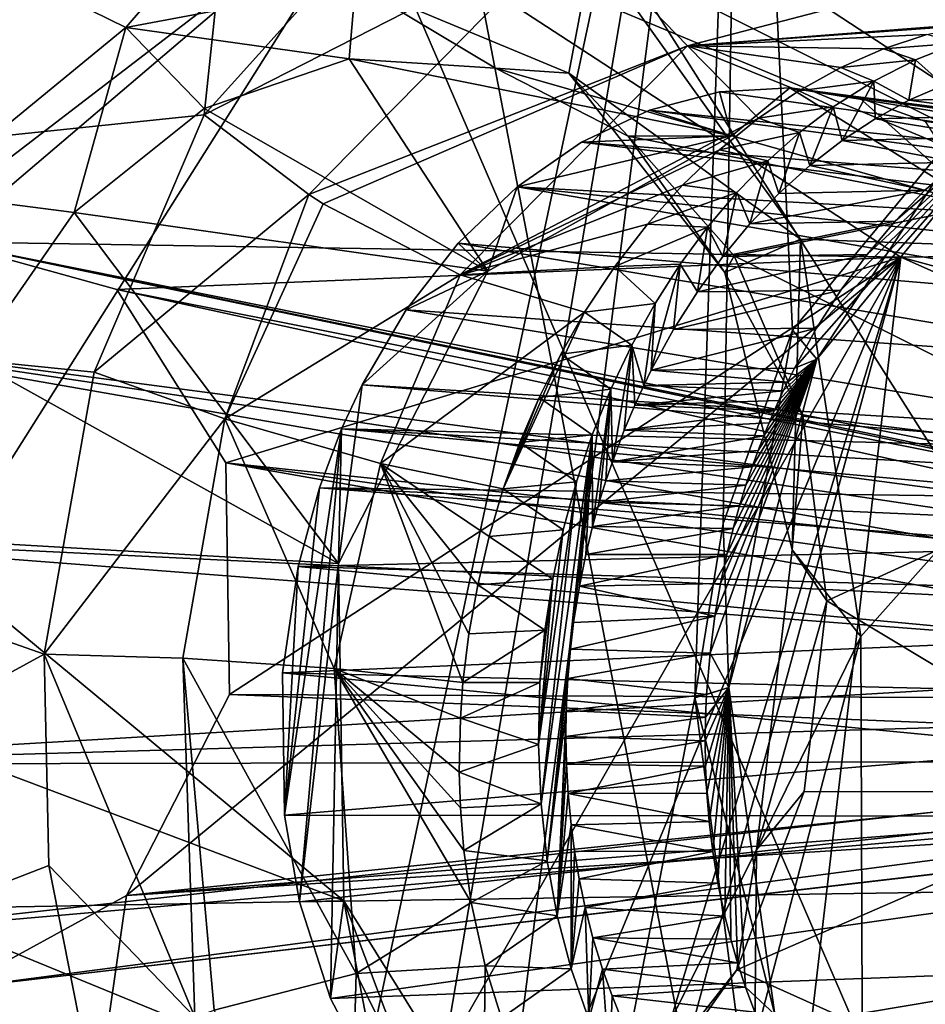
# Model space of a CAD drawing. Header units: metres. Extents: x -150 to 307, y -550 to 84.
# Tile 583 of 656: x 206.76 to 209.71, y -20.32 to -17.11. Entities that reach past the tile are written whole.
import ezdxf

# ---------------------------------------------------------------- set-up
doc = ezdxf.new("R2010")
doc.units = ezdxf.units.M
doc.layers.add('solid_26006363', color=7, linetype='CONTINUOUS')

msp = doc.modelspace()

# ---------------------------------------------------------------- linework, layer by layer
at = {"layer": 'solid_26006363'}
for points in [[(199.540802, 0, 917.246277), (208.028534, -15.818749, 924.133789), (204.965088, -17.972189, 921.404358)], [(205.74469, -11.744577, 924.324829), (210.609711, -22.999338, 927.270874), (209.391617, -11.514744, 927.203979)], [(209.391617, -11.514744, 927.203979), (210.609711, -22.999338, 927.270874), (213.281723, -13.798385, 930.069397)], [(205.74469, -11.744577, 924.324829), (206.753006, -23.459835, 924.159302), (210.609711, -22.999338, 927.270874)], [(208.028534, -15.818749, 924.133789), (210.618164, -12.745977, 926.441101), (217.861282, -31.332376, 929.892578)], [(203.600342, -23.505178, 882.772949), (205.160019, -13.438956, 882.846069), (209.113571, -14.771253, 886.205505)], [(205.972916, -18.140978, 892.433228), (207.831955, -16.71468, 893.827454), (204.964035, -13.754061, 891.132813)], [(207.550064, -15.638468, 887.989929), (203.609802, -14.181624, 884.622986), (203.108551, -17.865229, 884.598999)], [(203.600342, -23.505178, 882.772949), (209.113571, -14.771253, 886.205505), (206.872971, -25.28159, 885.700928)], [(209.113571, -14.771253, 886.205505), (207.28801, -25.490257, 886.075195), (206.872971, -25.28159, 885.700928)], [(209.113571, -14.771253, 886.205505), (207.68576, -25.896954, 886.469055), (207.28801, -25.490257, 886.075195)], [(208.95816, -19.319113, 886.572144), (207.68576, -25.896954, 886.469055), (209.113571, -14.771253, 886.205505)], [(209.051163, -18.751221, 886.580139), (208.95816, -19.319113, 886.572144), (209.113571, -14.771253, 886.205505)], [(209.276459, -18.122845, 886.692993), (209.051163, -18.751221, 886.580139), (209.113571, -14.771253, 886.205505)], [(209.991348, -17.26041, 887.189636), (209.276459, -18.122845, 886.692993), (209.113571, -14.771253, 886.205505)], [(210.890762, -16.950253, 887.906494), (209.991348, -17.26041, 887.189636), (209.113571, -14.771253, 886.205505)], [(207.550064, -15.638468, 887.989929), (203.108551, -17.865229, 884.598999), (207.36142, -17.422342, 888.024292)], [(207.550064, -15.638468, 887.989929), (207.36142, -17.422342, 888.024292), (208.260635, -16.422981, 888.660889)], [(204.965088, -17.972189, 921.404358), (208.028534, -15.818749, 924.133789), (211.849777, -35.673874, 924.536499)], [(208.028534, -15.818749, 924.133789), (217.861282, -31.332376, 929.892578), (211.849777, -35.673874, 924.536499)], [(208.559326, -16.81098, 888.789795), (208.260635, -16.422981, 888.660889), (207.36142, -17.422342, 888.024292)], [(207.106384, -17.138105, 891.072021), (206.601242, -16.8895, 890.8526), (207.631851, -16.530275, 891.67334)], [(207.85379, -16.997276, 891.675415), (207.106384, -17.138105, 891.072021), (207.631851, -16.530275, 891.67334)], [(210.642166, -17.29982, 890.03125), (210.551529, -16.937962, 890.454468), (209.592529, -16.546259, 889.608398)], [(210.642166, -17.29982, 890.03125), (209.592529, -16.546259, 889.608398), (209.822357, -16.965765, 889.309326)], [(205.972916, -18.140978, 892.433228), (206.516541, -17.835209, 892.850952), (207.831955, -16.71468, 893.827454)], [(206.516541, -17.835209, 892.850952), (209.629089, -17.884686, 895.487122), (207.831955, -16.71468, 893.827454)], [(207.831955, -16.71468, 893.827454), (210.609543, -17.873095, 894.34259), (208.806717, -16.69376, 892.678223)], [(207.831955, -16.71468, 893.827454), (209.629089, -17.884686, 895.487122), (210.609543, -17.873095, 894.34259)], [(208.62529, -16.878719, 892.545715), (208.806717, -16.69376, 892.678223), (210.609543, -17.873095, 894.34259)], [(208.559326, -16.81098, 888.789795), (207.36142, -17.422342, 888.024292), (207.702164, -17.681482, 888.196716)], [(208.934296, -17.197182, 888.620972), (208.559326, -16.81098, 888.789795), (207.702164, -17.681482, 888.196716)], [(209.822357, -16.965765, 889.309326), (208.559326, -16.81098, 888.789795), (208.934296, -17.197182, 888.620972)], [(208.548981, -17.286194, 892.284424), (207.85379, -16.997276, 891.675415), (208.62529, -16.878719, 892.545715)], [(208.548981, -17.286194, 892.284424), (208.62529, -16.878719, 892.545715), (209.30278, -17.826448, 893.226257)], [(209.30278, -17.826448, 893.226257), (208.62529, -16.878719, 892.545715), (210.609543, -17.873095, 894.34259)], [(207.106384, -17.138105, 891.072021), (206.449158, -17.677391, 890.597107), (206.601242, -16.8895, 890.8526)], [(209.822357, -16.965765, 889.309326), (208.934296, -17.197182, 888.620972), (209.999283, -17.114817, 888.80835)], [(207.83342, -17.239691, 891.114014), (207.106384, -17.138105, 891.072021), (207.85379, -16.997276, 891.675415)], [(208.309769, -17.270037, 891.513489), (207.83342, -17.239691, 891.114014), (207.85379, -16.997276, 891.675415)], [(208.309769, -17.270037, 891.513489), (207.85379, -16.997276, 891.675415), (208.548981, -17.286194, 892.284424)], [(208.934296, -17.197182, 888.620972), (209.856384, -17.130346, 888.694763), (209.999283, -17.114817, 888.80835)], [(208.934296, -17.197182, 888.620972), (209.713867, -17.161306, 888.583984), (209.856384, -17.130346, 888.694763)], [(206.938812, -17.739553, 890.443054), (206.449158, -17.677391, 890.597107), (207.106384, -17.138105, 891.072021)], [(207.361389, -17.401997, 890.745422), (206.938812, -17.739553, 890.443054), (207.106384, -17.138105, 891.072021)], [(207.83342, -17.239691, 891.114014), (207.361389, -17.401997, 890.745422), (207.106384, -17.138105, 891.072021)], [(208.934296, -17.197182, 888.620972), (209.572556, -17.207508, 888.476746), (209.713867, -17.161306, 888.583984)], [(209.572556, -17.207508, 888.476746), (209.815002, -17.188976, 888.341248), (209.713867, -17.161306, 888.583984)], [(208.934296, -17.197182, 888.620972), (207.702164, -17.681482, 888.196716), (207.749451, -17.711496, 888.204346)], [(208.934296, -17.197182, 888.620972), (207.749451, -17.711496, 888.204346), (208.194626, -17.942947, 888.13562)], [(208.934296, -17.197182, 888.620972), (208.194626, -17.942947, 888.13562), (209.165329, -17.433205, 888.183044)], [(208.934296, -17.197182, 888.620972), (209.433319, -17.268559, 888.373535), (209.572556, -17.207508, 888.476746)], [(208.934296, -17.197182, 888.620972), (209.297195, -17.343967, 888.275391), (209.433319, -17.268559, 888.373535)], [(208.934296, -17.197182, 888.620972), (209.165329, -17.433205, 888.183044), (209.297195, -17.343967, 888.275391)], [(209.572556, -17.207508, 888.476746), (209.67691, -17.242718, 888.231995), (209.815002, -17.188976, 888.341248)], [(209.815002, -17.188976, 888.341248), (209.67691, -17.242718, 888.231995), (209.768646, -17.32543, 888.317749)], [(209.433319, -17.268559, 888.373535), (209.67691, -17.242718, 888.231995), (209.572556, -17.207508, 888.476746)], [(208.284424, -17.930601, 889.106995), (207.361389, -17.401997, 890.745422), (207.83342, -17.239691, 891.114014)], [(209.0793, -17.490791, 889.71991), (207.83342, -17.239691, 891.114014), (208.309769, -17.270037, 891.513489)], [(209.0793, -17.490791, 889.71991), (208.284424, -17.930601, 889.106995), (207.83342, -17.239691, 891.114014)], [(209.355637, -18.217209, 886.873169), (209.276459, -18.122845, 886.692993), (209.991348, -17.26041, 887.189636)], [(210.005768, -17.426212, 887.31366), (209.355637, -18.217209, 886.873169), (209.991348, -17.26041, 887.189636)], [(209.433319, -17.268559, 888.373535), (209.540909, -17.312269, 888.126282), (209.67691, -17.242718, 888.231995)], [(209.67691, -17.242718, 888.231995), (209.540909, -17.312269, 888.126282), (209.655243, -17.374897, 888.228638)], [(209.67691, -17.242718, 888.231995), (209.655243, -17.374897, 888.228638), (209.768646, -17.32543, 888.317749)], [(208.548981, -17.286194, 892.284424), (208.742035, -17.491274, 891.903809), (208.309769, -17.270037, 891.513489)], [(209.0793, -17.490791, 889.71991), (208.309769, -17.270037, 891.513489), (208.742035, -17.491274, 891.903809)], [(209.055893, -17.935194, 892.802612), (208.548981, -17.286194, 892.284424), (209.30278, -17.826448, 893.226257)], [(209.055893, -17.935194, 892.802612), (208.742035, -17.491274, 891.903809), (208.548981, -17.286194, 892.284424)], [(209.297195, -17.343967, 888.275391), (209.540909, -17.312269, 888.126282), (209.433319, -17.268559, 888.373535)], [(209.297195, -17.343967, 888.275391), (209.40834, -17.396608, 888.025208), (209.540909, -17.312269, 888.126282)], [(209.540909, -17.312269, 888.126282), (209.40834, -17.396608, 888.025208), (209.437881, -17.505829, 888.062073)], [(209.540909, -17.312269, 888.126282), (209.437881, -17.505829, 888.062073), (209.5457, -17.434668, 888.143921)], [(209.540909, -17.312269, 888.126282), (209.5457, -17.434668, 888.143921), (209.655243, -17.374897, 888.228638)], [(209.768646, -17.32543, 888.317749), (209.655243, -17.374897, 888.228638), (210.138657, -17.362043, 887.682556)], [(209.038971, -17.347828, 889.670044), (208.811401, -17.406839, 889.486511), (209.0793, -17.490791, 889.71991)], [(211.284073, -17.661022, 887.065369), (208.811401, -17.406839, 889.486511), (209.038971, -17.347828, 889.670044)], [(209.268265, -17.334379, 889.860413), (209.038971, -17.347828, 889.670044), (209.0793, -17.490791, 889.71991)], [(211.284073, -17.661022, 887.065369), (209.038971, -17.347828, 889.670044), (209.268265, -17.334379, 889.860413)], [(209.268265, -17.334379, 889.860413), (209.0793, -17.490791, 889.71991), (209.886093, -17.718515, 890.422546)], [(209.165329, -17.433205, 888.183044), (209.40834, -17.396608, 888.025208), (209.297195, -17.343967, 888.275391)], [(209.494263, -17.366838, 890.053406), (209.268265, -17.334379, 889.860413), (209.886093, -17.718515, 890.422546)], [(211.565094, -17.635824, 887.302124), (209.268265, -17.334379, 889.860413), (209.494263, -17.366838, 890.053406)], [(211.565094, -17.635824, 887.302124), (211.284073, -17.661022, 887.065369), (209.268265, -17.334379, 889.860413)], [(209.709778, -17.443863, 890.242981), (209.494263, -17.366838, 890.053406), (209.886093, -17.718515, 890.422546)], [(211.825928, -17.688536, 887.528687), (209.494263, -17.366838, 890.053406), (209.709778, -17.443863, 890.242981)], [(211.825928, -17.688536, 887.528687), (211.565094, -17.635824, 887.302124), (209.494263, -17.366838, 890.053406)], [(209.655243, -17.374897, 888.228638), (209.5457, -17.434668, 888.143921), (210.026047, -17.422855, 887.597168)], [(209.655243, -17.374897, 888.228638), (210.026047, -17.422855, 887.597168), (210.138657, -17.362043, 887.682556)], [(207.004074, -18.259684, 887.825317), (207.36142, -17.422342, 888.024292), (203.108551, -17.865229, 884.598999)], [(208.284424, -17.930601, 889.106995), (206.938812, -17.739553, 890.443054), (207.361389, -17.401997, 890.745422)], [(207.702164, -17.681482, 888.196716), (207.36142, -17.422342, 888.024292), (207.004074, -18.259684, 887.825317)], [(208.811401, -17.406839, 889.486511), (208.589508, -17.510967, 889.31311), (209.0793, -17.490791, 889.71991)], [(211.124664, -17.713066, 886.934448), (208.589508, -17.510967, 889.31311), (208.811401, -17.406839, 889.486511)], [(211.284073, -17.661022, 887.065369), (211.124664, -17.713066, 886.934448), (208.811401, -17.406839, 889.486511)], [(209.165329, -17.433205, 888.183044), (209.299408, -17.479528, 887.943787), (209.40834, -17.396608, 888.025208)], [(209.40834, -17.396608, 888.025208), (209.299408, -17.479528, 887.943787), (209.332718, -17.587446, 887.983704)], [(209.40834, -17.396608, 888.025208), (209.332718, -17.587446, 887.983704), (209.437881, -17.505829, 888.062073)], [(209.5457, -17.434668, 888.143921), (209.916122, -17.49435, 887.515503), (210.026047, -17.422855, 887.597168)], [(209.038757, -17.53566, 888.097168), (209.165329, -17.433205, 888.183044), (208.194626, -17.942947, 888.13562)], [(209.038757, -17.53566, 888.097168), (209.299408, -17.479528, 887.943787), (209.165329, -17.433205, 888.183044)], [(210.005768, -17.426212, 887.31366), (209.282913, -18.246601, 887.091675), (209.355637, -18.217209, 886.873169)], [(209.355011, -18.116497, 887.133728), (209.282913, -18.246601, 887.091675), (210.005768, -17.426212, 887.31366)], [(209.43396, -17.992853, 887.182434), (209.355011, -18.116497, 887.133728), (210.005768, -17.426212, 887.31366)], [(209.519348, -17.876345, 887.237549), (209.43396, -17.992853, 887.182434), (210.005768, -17.426212, 887.31366)], [(209.5457, -17.434668, 888.143921), (209.437881, -17.505829, 888.062073), (209.916122, -17.49435, 887.515503)], [(209.610703, -17.767639, 887.298706), (209.519348, -17.876345, 887.237549), (210.005768, -17.426212, 887.31366)], [(209.707657, -17.667343, 887.365662), (209.610703, -17.767639, 887.298706), (210.005768, -17.426212, 887.31366)], [(209.809723, -17.576035, 887.438171), (209.707657, -17.667343, 887.365662), (210.005768, -17.426212, 887.31366)], [(209.038757, -17.53566, 888.097168), (209.195755, -17.571907, 887.86792), (209.299408, -17.479528, 887.943787)], [(209.299408, -17.479528, 887.943787), (209.195755, -17.571907, 887.86792), (209.232101, -17.678099, 887.910217)], [(209.299408, -17.479528, 887.943787), (209.232101, -17.678099, 887.910217), (209.332718, -17.587446, 887.983704)], [(208.38031, -17.656544, 889.155273), (208.284424, -17.930601, 889.106995), (209.0793, -17.490791, 889.71991)], [(208.589508, -17.510967, 889.31311), (208.38031, -17.656544, 889.155273), (209.0793, -17.490791, 889.71991)], [(210.957352, -17.799776, 886.799988), (208.38031, -17.656544, 889.155273), (208.589508, -17.510967, 889.31311)], [(211.124664, -17.713066, 886.934448), (210.957352, -17.799776, 886.799988), (208.589508, -17.510967, 889.31311)], [(209.0793, -17.490791, 889.71991), (208.742035, -17.491274, 891.903809), (209.886093, -17.718515, 890.422546)], [(209.086563, -17.881023, 892.245911), (208.742035, -17.491274, 891.903809), (209.055893, -17.935194, 892.802612)], [(209.886093, -17.718515, 890.422546), (208.742035, -17.491274, 891.903809), (209.086563, -17.881023, 892.245911)], [(209.437881, -17.505829, 888.062073), (209.332718, -17.587446, 887.983704), (209.809723, -17.576035, 887.438171)], [(209.437881, -17.505829, 888.062073), (209.809723, -17.576035, 887.438171), (209.916122, -17.49435, 887.515503)], [(208.918228, -17.650661, 888.018311), (209.038757, -17.53566, 888.097168), (208.194626, -17.942947, 888.13562)], [(208.918228, -17.650661, 888.018311), (209.195755, -17.571907, 887.86792), (209.038757, -17.53566, 888.097168)], [(208.918228, -17.650661, 888.018311), (209.09552, -17.675108, 887.796204), (209.195755, -17.571907, 887.86792)], [(209.195755, -17.571907, 887.86792), (209.09552, -17.675108, 887.796204), (209.137909, -17.776415, 887.843018)], [(209.195755, -17.571907, 887.86792), (209.137909, -17.776415, 887.843018), (209.232101, -17.678099, 887.910217)], [(209.332718, -17.587446, 887.983704), (209.707657, -17.667343, 887.365662), (209.809723, -17.576035, 887.438171)], [(209.332718, -17.587446, 887.983704), (209.232101, -17.678099, 887.910217), (209.707657, -17.667343, 887.365662)], [(206.938812, -17.739553, 890.443054), (206.605545, -18.218353, 890.23645), (206.449158, -17.677391, 890.597107)], [(208.38031, -17.656544, 889.155273), (208.188721, -17.839596, 889.016785), (208.284424, -17.930601, 889.106995)], [(210.661758, -18.050156, 886.571411), (208.188721, -17.839596, 889.016785), (208.38031, -17.656544, 889.155273)], [(208.804398, -17.777597, 887.947021), (208.918228, -17.650661, 888.018311), (208.194626, -17.942947, 888.13562)], [(210.804596, -17.911337, 886.680237), (210.661758, -18.050156, 886.571411), (208.38031, -17.656544, 889.155273)], [(210.957352, -17.799776, 886.799988), (210.804596, -17.911337, 886.680237), (208.38031, -17.656544, 889.155273)], [(208.804398, -17.777597, 887.947021), (209.09552, -17.675108, 887.796204), (208.918228, -17.650661, 888.018311)], [(208.804398, -17.777597, 887.947021), (208.999985, -17.787769, 887.729614), (209.09552, -17.675108, 887.796204)], [(209.09552, -17.675108, 887.796204), (208.999985, -17.787769, 887.729614), (209.049698, -17.882719, 887.78186)], [(209.09552, -17.675108, 887.796204), (209.049698, -17.882719, 887.78186), (209.137909, -17.776415, 887.843018)], [(209.137909, -17.776415, 887.843018), (209.610703, -17.767639, 887.298706), (209.707657, -17.667343, 887.365662)], [(209.232101, -17.678099, 887.910217), (209.137909, -17.776415, 887.843018), (209.707657, -17.667343, 887.365662)], [(207.428665, -18.411518, 888.033264), (207.702164, -17.681482, 888.196716), (207.004074, -18.259684, 887.825317)], [(207.428665, -18.411518, 888.033264), (207.749451, -17.711496, 888.204346), (207.702164, -17.681482, 888.196716)], [(207.428665, -18.411518, 888.033264), (208.194626, -17.942947, 888.13562), (207.749451, -17.711496, 888.204346)], [(207.799255, -18.881704, 888.816772), (206.605545, -18.218353, 890.23645), (206.938812, -17.739553, 890.443054)], [(208.284424, -17.930601, 889.106995), (207.799255, -18.881704, 888.816772), (206.938812, -17.739553, 890.443054)], [(210.40387, -18.537664, 890.955322), (209.886093, -17.718515, 890.422546), (209.086563, -17.881023, 892.245911)], [(209.049698, -17.882719, 887.78186), (209.519348, -17.876345, 887.237549), (209.610703, -17.767639, 887.298706)], [(209.137909, -17.776415, 887.843018), (209.049698, -17.882719, 887.78186), (209.610703, -17.767639, 887.298706)], [(208.697937, -17.915823, 887.883789), (208.804398, -17.777597, 887.947021), (208.194626, -17.942947, 888.13562)], [(208.697937, -17.915823, 887.883789), (208.999985, -17.787769, 887.729614), (208.804398, -17.777597, 887.947021)], [(208.697937, -17.915823, 887.883789), (208.910812, -17.908251, 887.669312), (208.999985, -17.787769, 887.729614)], [(208.999985, -17.787769, 887.729614), (208.910812, -17.908251, 887.669312), (208.966766, -17.997543, 887.726135)], [(208.999985, -17.787769, 887.729614), (208.966766, -17.997543, 887.726135), (209.049698, -17.882719, 887.78186)], [(211.401138, -18.856995, 887.2052), (206.516541, -17.835209, 892.850952), (205.972916, -18.140978, 892.433228)], [(206.516541, -17.835209, 892.850952), (207.077087, -17.990538, 893.339233), (209.629089, -17.884686, 895.487122)], [(211.646088, -18.898045, 887.423462), (207.077087, -17.990538, 893.339233), (206.516541, -17.835209, 892.850952)], [(211.525223, -18.844221, 887.315796), (211.646088, -18.898045, 887.423462), (206.516541, -17.835209, 892.850952)], [(211.525223, -18.844221, 887.315796), (206.516541, -17.835209, 892.850952), (211.401138, -18.856995, 887.2052)], [(208.188721, -17.839596, 889.016785), (208.019363, -18.055975, 888.901062), (208.284424, -17.930601, 889.106995)], [(210.521439, -18.230976, 886.468567), (208.019363, -18.055975, 888.901062), (208.188721, -17.839596, 889.016785)], [(210.661758, -18.050156, 886.571411), (210.521439, -18.230976, 886.468567), (208.188721, -17.839596, 889.016785)], [(209.27536, -18.83699, 893.111084), (209.055893, -17.935194, 892.802612), (209.30278, -17.826448, 893.226257)], [(209.27536, -18.83699, 893.111084), (209.30278, -17.826448, 893.226257), (209.498383, -19.118793, 893.549866)], [(209.498383, -19.118793, 893.549866), (209.30278, -17.826448, 893.226257), (210.609543, -17.873095, 894.34259)], [(206.841339, -19.176533, 887.801697), (203.108551, -17.865229, 884.598999), (202.490707, -21.554972, 884.569336)], [(206.841339, -19.176533, 887.801697), (207.004074, -18.259684, 887.825317), (203.108551, -17.865229, 884.598999)], [(206.659744, -23.06953, 893.680237), (209.629089, -17.884686, 895.487122), (207.108398, -19.961382, 893.613525)], [(207.352585, -23.372091, 894.310059), (209.629089, -17.884686, 895.487122), (206.659744, -23.06953, 893.680237)], [(207.432266, -18.554041, 893.706238), (209.629089, -17.884686, 895.487122), (207.077087, -17.990538, 893.339233)], [(207.444031, -19.308167, 893.810852), (207.108398, -19.961382, 893.613525), (209.629089, -17.884686, 895.487122)], [(207.352585, -23.372091, 894.310059), (207.733505, -24.164665, 894.757385), (209.629089, -17.884686, 895.487122)], [(207.432266, -18.554041, 893.706238), (207.444031, -19.308167, 893.810852), (209.629089, -17.884686, 895.487122)], [(207.65564, -25.155165, 894.854187), (207.872574, -32.902348, 896.541138), (209.629089, -17.884686, 895.487122)], [(207.733505, -24.164665, 894.757385), (207.65564, -25.155165, 894.854187), (209.629089, -17.884686, 895.487122)], [(207.872574, -32.902348, 896.541138), (211.215118, -18.588709, 896.935059), (209.629089, -17.884686, 895.487122)], [(208.966766, -17.997543, 887.726135), (209.43396, -17.992853, 887.182434), (209.519348, -17.876345, 887.237549)], [(209.049698, -17.882719, 887.78186), (208.966766, -17.997543, 887.726135), (209.519348, -17.876345, 887.237549)], [(209.309769, -18.402069, 892.507874), (209.086563, -17.881023, 892.245911), (209.055893, -17.935194, 892.802612)], [(210.40387, -18.537664, 890.955322), (209.086563, -17.881023, 892.245911), (209.309769, -18.402069, 892.507874)], [(209.498383, -19.118793, 893.549866), (210.609543, -17.873095, 894.34259), (209.530792, -27.969822, 894.959656)], [(210.361145, -27.360193, 895.558411), (209.530792, -27.969822, 894.959656), (210.609543, -17.873095, 894.34259)], [(209.629089, -17.884686, 895.487122), (212.195236, -18.580774, 895.789978), (210.609543, -17.873095, 894.34259)], [(209.629089, -17.884686, 895.487122), (211.215118, -18.588709, 896.935059), (212.195236, -18.580774, 895.789978)], [(207.875732, -18.300112, 888.810364), (207.799255, -18.881704, 888.816772), (208.284424, -17.930601, 889.106995)], [(208.019363, -18.055975, 888.901062), (207.875732, -18.300112, 888.810364), (208.284424, -17.930601, 889.106995)], [(208.697937, -17.915823, 887.883789), (208.194626, -17.942947, 888.13562), (208.599564, -18.064587, 887.829102)], [(208.697937, -17.915823, 887.883789), (208.599564, -18.064587, 887.829102), (208.82933, -18.035337, 887.616333)], [(208.697937, -17.915823, 887.883789), (208.82933, -18.035337, 887.616333), (208.910812, -17.908251, 887.669312)], [(208.910812, -17.908251, 887.669312), (208.816681, -18.252831, 887.631165), (208.889099, -18.120905, 887.675903)], [(208.910812, -17.908251, 887.669312), (208.82933, -18.035337, 887.616333), (208.816681, -18.252831, 887.631165)], [(208.910812, -17.908251, 887.669312), (208.889099, -18.120905, 887.675903), (208.966766, -17.997543, 887.726135)], [(209.309769, -18.402069, 892.507874), (209.055893, -17.935194, 892.802612), (209.27536, -18.83699, 893.111084)], [(207.428665, -18.411518, 888.033264), (207.935623, -18.555832, 887.989685), (208.194626, -17.942947, 888.13562)], [(207.935623, -18.555832, 887.989685), (208.599564, -18.064587, 887.829102), (208.194626, -17.942947, 888.13562)], [(204.965088, -17.972189, 921.404358), (211.849777, -35.673874, 924.536499), (205.241486, -37.984425, 918.648743)], [(211.741318, -19.01132, 887.508301), (207.432266, -18.554041, 893.706238), (207.077087, -17.990538, 893.339233)], [(211.741318, -19.01132, 887.508301), (207.077087, -17.990538, 893.339233), (211.646088, -18.898045, 887.423462)], [(208.889099, -18.120905, 887.675903), (209.355011, -18.116497, 887.133728), (209.43396, -17.992853, 887.182434)], [(208.966766, -17.997543, 887.726135), (208.889099, -18.120905, 887.675903), (209.43396, -17.992853, 887.182434)], [(210.39447, -18.452759, 886.380859), (207.875732, -18.300112, 888.810364), (208.019363, -18.055975, 888.901062)], [(210.521439, -18.230976, 886.468567), (210.39447, -18.452759, 886.380859), (208.019363, -18.055975, 888.901062)], [(208.599564, -18.064587, 887.829102), (208.753952, -18.171122, 887.569519), (208.82933, -18.035337, 887.616333)], [(208.82933, -18.035337, 887.616333), (208.753952, -18.171122, 887.569519), (208.792053, -18.302855, 887.616577)], [(208.82933, -18.035337, 887.616333), (208.792053, -18.302855, 887.616577), (208.816681, -18.252831, 887.631165)], [(207.935623, -18.555832, 887.989685), (208.335312, -18.639277, 887.71344), (208.599564, -18.064587, 887.829102)], [(208.335312, -18.639277, 887.71344), (208.521927, -18.200464, 887.789246), (208.599564, -18.064587, 887.829102)], [(208.521927, -18.200464, 887.789246), (208.753952, -18.171122, 887.569519), (208.599564, -18.064587, 887.829102)], [(208.816681, -18.252831, 887.631165), (209.282913, -18.246601, 887.091675), (209.355011, -18.116497, 887.133728)], [(208.889099, -18.120905, 887.675903), (208.816681, -18.252831, 887.631165), (209.355011, -18.116497, 887.133728)], [(209.069275, -19.285128, 886.766907), (209.051163, -18.751221, 886.580139), (209.276459, -18.122845, 886.692993)], [(209.355637, -18.217209, 886.873169), (209.069275, -19.285128, 886.766907), (209.276459, -18.122845, 886.692993)], [(211.211105, -19.054579, 887.035889), (205.972916, -18.140978, 892.433228), (205.644699, -18.784452, 892.238159)], [(211.291336, -18.931189, 887.107422), (205.972916, -18.140978, 892.433228), (211.211105, -19.054579, 887.035889)], [(211.401138, -18.856995, 887.2052), (205.972916, -18.140978, 892.433228), (211.291336, -18.931189, 887.107422)], [(208.521927, -18.200464, 887.789246), (208.685226, -18.314474, 887.529297), (208.753952, -18.171122, 887.569519)], [(208.753952, -18.171122, 887.569519), (208.685226, -18.314474, 887.529297), (208.690079, -18.550482, 887.561218)], [(208.753952, -18.171122, 887.569519), (208.690079, -18.550482, 887.561218), (208.728806, -18.447546, 887.581177)], [(208.753952, -18.171122, 887.569519), (208.728806, -18.447546, 887.581177), (208.762863, -18.366779, 887.599854)], [(208.753952, -18.171122, 887.569519), (208.762863, -18.366779, 887.599854), (208.792053, -18.302855, 887.616577)], [(207.799255, -18.881704, 888.816772), (206.390701, -18.799566, 890.144897), (206.605545, -18.218353, 890.23645)], [(208.335312, -18.639277, 887.71344), (208.451813, -18.341997, 887.756531), (208.521927, -18.200464, 887.789246)], [(208.451813, -18.341997, 887.756531), (208.685226, -18.314474, 887.529297), (208.521927, -18.200464, 887.789246)], [(209.008041, -19.172794, 886.992188), (209.069275, -19.285128, 886.766907), (209.355637, -18.217209, 886.873169)], [(209.023712, -19.053165, 886.988342), (209.008041, -19.172794, 886.992188), (209.355637, -18.217209, 886.873169)], [(209.04216, -18.946831, 886.98877), (209.023712, -19.053165, 886.988342), (209.355637, -18.217209, 886.873169)], [(209.062241, -18.852337, 886.992249), (209.04216, -18.946831, 886.98877), (209.355637, -18.217209, 886.873169)], [(209.08313, -18.768318, 886.997864), (209.062241, -18.852337, 886.992249), (209.355637, -18.217209, 886.873169)], [(209.104172, -18.693514, 887.004883), (209.08313, -18.768318, 886.997864), (209.355637, -18.217209, 886.873169)], [(209.124908, -18.626816, 887.012878), (209.104172, -18.693514, 887.004883), (209.355637, -18.217209, 886.873169)], [(209.145065, -18.567272, 887.021362), (209.124908, -18.626816, 887.012878), (209.355637, -18.217209, 886.873169)], [(209.164444, -18.514076, 887.03009), (209.145065, -18.567272, 887.021362), (209.355637, -18.217209, 886.873169)], [(209.182907, -18.466482, 887.038879), (209.164444, -18.514076, 887.03009), (209.355637, -18.217209, 886.873169)], [(209.200363, -18.42383, 887.047485), (209.182907, -18.466482, 887.038879), (209.355637, -18.217209, 886.873169)], [(209.216782, -18.38554, 887.055786), (209.200363, -18.42383, 887.047485), (209.355637, -18.217209, 886.873169)], [(209.232254, -18.351221, 887.063965), (209.216782, -18.38554, 887.055786), (209.355637, -18.217209, 886.873169)], [(209.246521, -18.320272, 887.071533), (209.232254, -18.351221, 887.063965), (209.355637, -18.217209, 886.873169)], [(209.259811, -18.292034, 887.078857), (209.246521, -18.320272, 887.071533), (209.355637, -18.217209, 886.873169)], [(209.355637, -18.217209, 886.873169), (209.282913, -18.246601, 887.091675), (209.259811, -18.292034, 887.078857)], [(208.792053, -18.302855, 887.616577), (209.259811, -18.292034, 887.078857), (208.816681, -18.252831, 887.631165)], [(208.816681, -18.252831, 887.631165), (209.259811, -18.292034, 887.078857), (209.282913, -18.246601, 887.091675)], [(207.428665, -18.411518, 888.033264), (207.004074, -18.259684, 887.825317), (206.841339, -19.176533, 887.801697)], [(207.809067, -18.443584, 888.772034), (207.799255, -18.881704, 888.816772), (207.875732, -18.300112, 888.810364)], [(210.368713, -18.50882, 886.363831), (207.809067, -18.443584, 888.772034), (207.875732, -18.300112, 888.810364)], [(210.39447, -18.452759, 886.380859), (210.368713, -18.50882, 886.363831), (207.875732, -18.300112, 888.810364)], [(208.451813, -18.341997, 887.756531), (208.624466, -18.463306, 887.49646), (208.685226, -18.314474, 887.529297)], [(208.685226, -18.314474, 887.529297), (208.624466, -18.463306, 887.49646), (208.625549, -18.761806, 887.53302)], [(208.685226, -18.314474, 887.529297), (208.625549, -18.761806, 887.53302), (208.647568, -18.682344, 887.541748)], [(208.685226, -18.314474, 887.529297), (208.647568, -18.682344, 887.541748), (208.669189, -18.612299, 887.55127)], [(208.685226, -18.314474, 887.529297), (208.669189, -18.612299, 887.55127), (208.690079, -18.550482, 887.561218)], [(208.792053, -18.302855, 887.616577), (208.762863, -18.366779, 887.599854), (209.246521, -18.320272, 887.071533)], [(208.762863, -18.366779, 887.599854), (209.232254, -18.351221, 887.063965), (209.246521, -18.320272, 887.071533)], [(208.792053, -18.302855, 887.616577), (209.246521, -18.320272, 887.071533), (209.259811, -18.292034, 887.078857)], [(208.335312, -18.639277, 887.71344), (208.389511, -18.488489, 887.731201), (208.451813, -18.341997, 887.756531)], [(208.389511, -18.488489, 887.731201), (208.624466, -18.463306, 887.49646), (208.451813, -18.341997, 887.756531)], [(208.762863, -18.366779, 887.599854), (209.216782, -18.38554, 887.055786), (209.232254, -18.351221, 887.063965)], [(208.762863, -18.366779, 887.599854), (208.728806, -18.447546, 887.581177), (209.216782, -18.38554, 887.055786)], [(207.428665, -18.411518, 888.033264), (206.841339, -19.176533, 887.801697), (207.291992, -19.190067, 888.013672)], [(207.428665, -18.411518, 888.033264), (207.291992, -19.190067, 888.013672), (207.784622, -19.223513, 887.983582)], [(207.428665, -18.411518, 888.033264), (207.784622, -19.223513, 887.983582), (207.935623, -18.555832, 887.989685)], [(208.728806, -18.447546, 887.581177), (209.200363, -18.42383, 887.047485), (209.216782, -18.38554, 887.055786)], [(209.388458, -19.002838, 892.66394), (209.309769, -18.402069, 892.507874), (209.27536, -18.83699, 893.111084)], [(210.40387, -18.537664, 890.955322), (209.309769, -18.402069, 892.507874), (209.388458, -19.002838, 892.66394)], [(207.809067, -18.443584, 888.772034), (207.623352, -19.700777, 888.772949), (207.671738, -19.982731, 888.849304)], [(207.809067, -18.443584, 888.772034), (207.73703, -18.635178, 888.735168), (207.623352, -19.700777, 888.772949)], [(207.809067, -18.443584, 888.772034), (207.671738, -19.982731, 888.849304), (207.799255, -18.881704, 888.816772)], [(210.305496, -18.668388, 886.324951), (207.73703, -18.635178, 888.735168), (207.809067, -18.443584, 888.772034)], [(210.335297, -18.587631, 886.343018), (210.305496, -18.668388, 886.324951), (207.809067, -18.443584, 888.772034)], [(210.368713, -18.50882, 886.363831), (210.335297, -18.587631, 886.343018), (207.809067, -18.443584, 888.772034)], [(208.728806, -18.447546, 887.581177), (208.690079, -18.550482, 887.561218), (209.182907, -18.466482, 887.038879)], [(208.728806, -18.447546, 887.581177), (209.182907, -18.466482, 887.038879), (209.200363, -18.42383, 887.047485)], [(208.389511, -18.488489, 887.731201), (208.572922, -18.615601, 887.471802), (208.624466, -18.463306, 887.49646)], [(208.624466, -18.463306, 887.49646), (208.458298, -19.663387, 887.505493), (208.478516, -19.849369, 887.545837)], [(208.624466, -18.463306, 887.49646), (208.572922, -18.615601, 887.471802), (208.458298, -19.663387, 887.505493)], [(208.624466, -18.463306, 887.49646), (208.478516, -19.849369, 887.545837), (208.553436, -19.160414, 887.521729)], [(208.624466, -18.463306, 887.49646), (208.553436, -19.160414, 887.521729), (208.564011, -19.073019, 887.519775)], [(208.624466, -18.463306, 887.49646), (208.564011, -19.073019, 887.519775), (208.582794, -18.955444, 887.520996)], [(208.624466, -18.463306, 887.49646), (208.582794, -18.955444, 887.520996), (208.603668, -18.852278, 887.525757)], [(208.624466, -18.463306, 887.49646), (208.603668, -18.852278, 887.525757), (208.625549, -18.761806, 887.53302)], [(208.690079, -18.550482, 887.561218), (209.164444, -18.514076, 887.03009), (209.182907, -18.466482, 887.038879)], [(208.335312, -18.639277, 887.71344), (208.572922, -18.615601, 887.471802), (208.389511, -18.488489, 887.731201)], [(208.690079, -18.550482, 887.561218), (209.145065, -18.567272, 887.021362), (209.164444, -18.514076, 887.03009)], [(210.424957, -19.625368, 891.108398), (210.40387, -18.537664, 890.955322), (209.388458, -19.002838, 892.66394)], [(211.802017, -19.32608, 887.562378), (207.444031, -19.308167, 893.810852), (207.432266, -18.554041, 893.706238)], [(211.79509, -19.161625, 887.556213), (207.432266, -18.554041, 893.706238), (211.741318, -19.01132, 887.508301)], [(211.802017, -19.32608, 887.562378), (207.432266, -18.554041, 893.706238), (211.79509, -19.161625, 887.556213)], [(207.935623, -18.555832, 887.989685), (207.784622, -19.223513, 887.983582), (208.203964, -19.269058, 887.718445)], [(208.223511, -19.109896, 887.70575), (207.935623, -18.555832, 887.989685), (208.203964, -19.269058, 887.718445)], [(208.289307, -18.79414, 887.703247), (208.335312, -18.639277, 887.71344), (207.935623, -18.555832, 887.989685)], [(208.251999, -18.951302, 887.700623), (208.289307, -18.79414, 887.703247), (207.935623, -18.555832, 887.989685)], [(208.223511, -19.109896, 887.70575), (208.251999, -18.951302, 887.700623), (207.935623, -18.555832, 887.989685)], [(208.690079, -18.550482, 887.561218), (208.669189, -18.612299, 887.55127), (209.145065, -18.567272, 887.021362)], [(208.669189, -18.612299, 887.55127), (209.124908, -18.626816, 887.012878), (209.145065, -18.567272, 887.021362)], [(209.120956, -29.373543, 896.873291), (211.215118, -18.588709, 896.935059), (207.872574, -32.902348, 896.541138)], [(209.120956, -29.373543, 896.873291), (214.890747, -19.224972, 900.232239), (211.215118, -18.588709, 896.935059)], [(207.73703, -18.635178, 888.735168), (207.667175, -18.891806, 888.708313), (207.623352, -19.700777, 888.772949)], [(210.256516, -18.830177, 886.298279), (207.667175, -18.891806, 888.708313), (207.73703, -18.635178, 888.735168)], [(210.279343, -18.748693, 886.31012), (210.256516, -18.830177, 886.298279), (207.73703, -18.635178, 888.735168)], [(210.305496, -18.668388, 886.324951), (210.279343, -18.748693, 886.31012), (207.73703, -18.635178, 888.735168)], [(208.289307, -18.79414, 887.703247), (208.530365, -18.771832, 887.455261), (208.335312, -18.639277, 887.71344)], [(208.335312, -18.639277, 887.71344), (208.530365, -18.771832, 887.455261), (208.572922, -18.615601, 887.471802)], [(208.572922, -18.615601, 887.471802), (208.450073, -19.469955, 887.474365), (208.458298, -19.663387, 887.505493)], [(208.572922, -18.615601, 887.471802), (208.530365, -18.771832, 887.455261), (208.450073, -19.469955, 887.474365)], [(208.669189, -18.612299, 887.55127), (208.647568, -18.682344, 887.541748), (209.124908, -18.626816, 887.012878)], [(208.647568, -18.682344, 887.541748), (209.104172, -18.693514, 887.004883), (209.124908, -18.626816, 887.012878)], [(208.647568, -18.682344, 887.541748), (208.625549, -18.761806, 887.53302), (209.104172, -18.693514, 887.004883)], [(208.625549, -18.761806, 887.53302), (209.08313, -18.768318, 886.997864), (209.104172, -18.693514, 887.004883)], [(208.625549, -18.761806, 887.53302), (208.603668, -18.852278, 887.525757), (209.08313, -18.768318, 886.997864)], [(208.603668, -18.852278, 887.525757), (209.062241, -18.852337, 886.992249), (209.08313, -18.768318, 886.997864)], [(209.069275, -19.285128, 886.766907), (208.95816, -19.319113, 886.572144), (209.051163, -18.751221, 886.580139)], [(211.171432, -19.209337, 887.000549), (205.644699, -18.784452, 892.238159), (205.652954, -19.534742, 892.339905)], [(211.211105, -19.054579, 887.035889), (205.644699, -18.784452, 892.238159), (211.171432, -19.209337, 887.000549)], [(207.816269, -19.978857, 888.968872), (206.319336, -19.414986, 890.17981), (206.390701, -18.799566, 890.144897)], [(207.799255, -18.881704, 888.816772), (207.816269, -19.978857, 888.968872), (206.390701, -18.799566, 890.144897)], [(208.251999, -18.951302, 887.700623), (208.496292, -18.932798, 887.446472), (208.289307, -18.79414, 887.703247)], [(208.289307, -18.79414, 887.703247), (208.496292, -18.932798, 887.446472), (208.530365, -18.771832, 887.455261)], [(208.530365, -18.771832, 887.455261), (208.496292, -18.932798, 887.446472), (208.450073, -19.469955, 887.474365)], [(210.256516, -18.830177, 886.298279), (210.225922, -18.967283, 886.285034), (207.667175, -18.891806, 888.708313)], [(208.603668, -18.852278, 887.525757), (208.582794, -18.955444, 887.520996), (209.062241, -18.852337, 886.992249)], [(208.582794, -18.955444, 887.520996), (209.04216, -18.946831, 886.98877), (209.062241, -18.852337, 886.992249)], [(209.159805, -19.813263, 893.154785), (209.27536, -18.83699, 893.111084), (209.498383, -19.118793, 893.549866)], [(209.388458, -19.002838, 892.66394), (209.27536, -18.83699, 893.111084), (209.159805, -19.813263, 893.154785)], [(207.667175, -18.891806, 888.708313), (207.616684, -19.237734, 888.709045), (207.623352, -19.700777, 888.772949)], [(210.201904, -19.127583, 886.279663), (207.616684, -19.237734, 888.709045), (207.667175, -18.891806, 888.708313)], [(210.225922, -18.967283, 886.285034), (210.201904, -19.127583, 886.279663), (207.667175, -18.891806, 888.708313)], [(207.671738, -19.982731, 888.849304), (207.772415, -20.296814, 888.973816), (207.799255, -18.881704, 888.816772)], [(207.772415, -20.296814, 888.973816), (207.816269, -19.978857, 888.968872), (207.799255, -18.881704, 888.816772)], [(208.223511, -19.109896, 887.70575), (208.470764, -19.09853, 887.445557), (208.251999, -18.951302, 887.700623)], [(208.251999, -18.951302, 887.700623), (208.470764, -19.09853, 887.445557), (208.496292, -18.932798, 887.446472)], [(208.496292, -18.932798, 887.446472), (208.453766, -19.269056, 887.452454), (208.450073, -19.469955, 887.474365)], [(208.496292, -18.932798, 887.446472), (208.470764, -19.09853, 887.445557), (208.453766, -19.269056, 887.452454)], [(208.582794, -18.955444, 887.520996), (208.564011, -19.073019, 887.519775), (209.023712, -19.053165, 886.988342)], [(208.582794, -18.955444, 887.520996), (209.023712, -19.053165, 886.988342), (209.04216, -18.946831, 886.98877)], [(209.31459, -19.62368, 892.698486), (209.388458, -19.002838, 892.66394), (209.159805, -19.813263, 893.154785)], [(210.424957, -19.625368, 891.108398), (209.388458, -19.002838, 892.66394), (209.31459, -19.62368, 892.698486)], [(208.553436, -19.160414, 887.521729), (209.008041, -19.172794, 886.992188), (209.023712, -19.053165, 886.988342)], [(208.564011, -19.073019, 887.519775), (208.553436, -19.160414, 887.521729), (209.023712, -19.053165, 886.988342)], [(208.203964, -19.269058, 887.718445), (208.453766, -19.269056, 887.452454), (208.470764, -19.09853, 887.445557)], [(208.223511, -19.109896, 887.70575), (208.203964, -19.269058, 887.718445), (208.470764, -19.09853, 887.445557)], [(209.154129, -20.433847, 893.430176), (209.498383, -19.118793, 893.549866), (209.530792, -27.969822, 894.959656)], [(209.159805, -19.813263, 893.154785), (209.498383, -19.118793, 893.549866), (209.154129, -20.433847, 893.430176)], [(210.201904, -19.127583, 886.279663), (210.189545, -19.29929, 886.285217), (207.616684, -19.237734, 888.709045)], [(206.855759, -19.864021, 887.900208), (206.841339, -19.176533, 887.801697), (202.490707, -21.554972, 884.569336)], [(207.331131, -20.357214, 888.246826), (206.841339, -19.176533, 887.801697), (206.855759, -19.864021, 887.900208)], [(207.331131, -20.357214, 888.246826), (207.291992, -19.190067, 888.013672), (206.841339, -19.176533, 887.801697)], [(208.478516, -19.849369, 887.545837), (208.545181, -19.255787, 887.526611), (208.553436, -19.160414, 887.521729)], [(208.553436, -19.160414, 887.521729), (208.545181, -19.255787, 887.526611), (209.008041, -19.172794, 886.992188)], [(208.545181, -19.255787, 887.526611), (208.996796, -19.30743, 887.001892), (209.008041, -19.172794, 886.992188)], [(209.008041, -19.172794, 886.992188), (208.996796, -19.30743, 887.001892), (209.069275, -19.285128, 886.766907)], [(211.171432, -19.209337, 887.000549), (205.652954, -19.534742, 892.339905), (211.17836, -19.373791, 887.006714)], [(207.856857, -20.215515, 888.209412), (207.784622, -19.223513, 887.983582), (207.291992, -19.190067, 888.013672)], [(207.394699, -20.334286, 888.25769), (207.856857, -20.215515, 888.209412), (207.291992, -19.190067, 888.013672)], [(207.331131, -20.357214, 888.246826), (207.394699, -20.334286, 888.25769), (207.291992, -19.190067, 888.013672)], [(210.191574, -19.484623, 886.304321), (207.623352, -19.700777, 888.772949), (207.616684, -19.237734, 888.709045)], [(210.189545, -19.29929, 886.285217), (210.191574, -19.484623, 886.304321), (207.616684, -19.237734, 888.709045)], [(207.784622, -19.223513, 887.983582), (208.230576, -19.984774, 887.870728), (208.206604, -19.814901, 887.819946)], [(207.856857, -20.215515, 888.209412), (208.230576, -19.984774, 887.870728), (207.784622, -19.223513, 887.983582)], [(207.784622, -19.223513, 887.983582), (208.206604, -19.814901, 887.819946), (208.195496, -19.675894, 887.7854)], [(207.784622, -19.223513, 887.983582), (208.195496, -19.675894, 887.7854), (208.191788, -19.560411, 887.761353)], [(207.784622, -19.223513, 887.983582), (208.191788, -19.560411, 887.761353), (208.19548, -19.384783, 887.732483)], [(207.784622, -19.223513, 887.983582), (208.19548, -19.384783, 887.732483), (208.203964, -19.269058, 887.718445)], [(209.120956, -29.373543, 896.873291), (213.827972, -21.618258, 899.62793), (214.890747, -19.224972, 900.232239)], [(208.19548, -19.384783, 887.732483), (208.450073, -19.469955, 887.474365), (208.453766, -19.269056, 887.452454)], [(208.203964, -19.269058, 887.718445), (208.19548, -19.384783, 887.732483), (208.453766, -19.269056, 887.452454)], [(208.478516, -19.849369, 887.545837), (208.5401, -19.359879, 887.535339), (208.545181, -19.255787, 887.526611)], [(208.545181, -19.255787, 887.526611), (208.5401, -19.359879, 887.535339), (208.996796, -19.30743, 887.001892)], [(211.762344, -19.480837, 887.527039), (207.108398, -19.961382, 893.613525), (207.444031, -19.308167, 893.810852)], [(211.762344, -19.480837, 887.527039), (207.444031, -19.308167, 893.810852), (211.802017, -19.32608, 887.562378)], [(208.5401, -19.359879, 887.535339), (208.993561, -19.380983, 887.009644), (208.996796, -19.30743, 887.001892)], [(209.069275, -19.285128, 886.766907), (209.218521, -20.348812, 887.037842), (208.95816, -19.319113, 886.572144)], [(208.992355, -19.458838, 887.019714), (208.993576, -19.541418, 887.032471), (209.069275, -19.285128, 886.766907)], [(208.993561, -19.380983, 887.009644), (208.992355, -19.458838, 887.019714), (209.069275, -19.285128, 886.766907)], [(208.996796, -19.30743, 887.001892), (208.993561, -19.380983, 887.009644), (209.069275, -19.285128, 886.766907)], [(208.993576, -19.541418, 887.032471), (208.997711, -19.628765, 887.048401), (209.069275, -19.285128, 886.766907)], [(208.997711, -19.628765, 887.048401), (209.005325, -19.721071, 887.067932), (209.069275, -19.285128, 886.766907)], [(209.005325, -19.721071, 887.067932), (209.017136, -19.818579, 887.091736), (209.069275, -19.285128, 886.766907)], [(209.017136, -19.818579, 887.091736), (209.03389, -19.921167, 887.120483), (209.069275, -19.285128, 886.766907)], [(209.03389, -19.921167, 887.120483), (209.056503, -20.029041, 887.154846), (209.069275, -19.285128, 886.766907)], [(209.056503, -20.029041, 887.154846), (209.075348, -20.103741, 887.181274), (209.069275, -19.285128, 886.766907)], [(209.123703, -20.25967, 887.244141), (209.218521, -20.348812, 887.037842), (209.069275, -19.285128, 886.766907)], [(209.097641, -20.180769, 887.210999), (209.123703, -20.25967, 887.244141), (209.069275, -19.285128, 886.766907)], [(209.075348, -20.103741, 887.181274), (209.097641, -20.180769, 887.210999), (209.069275, -19.285128, 886.766907)], [(208.95816, -19.319113, 886.572144), (209.095978, -20.373583, 886.820068), (207.68576, -25.896954, 886.469055)], [(209.218521, -20.348812, 887.037842), (209.095978, -20.373583, 886.820068), (208.95816, -19.319113, 886.572144)], [(211.17836, -19.373791, 887.006714), (205.652954, -19.534742, 892.339905), (211.232147, -19.524096, 887.054626)], [(208.478516, -19.849369, 887.545837), (208.51091, -20.028059, 887.595581), (208.5401, -19.359879, 887.535339)], [(208.51091, -20.028059, 887.595581), (208.538971, -19.444096, 887.544861), (208.5401, -19.359879, 887.535339)], [(208.5401, -19.359879, 887.535339), (208.538971, -19.444096, 887.544861), (208.993561, -19.380983, 887.009644)], [(208.19548, -19.384783, 887.732483), (208.191788, -19.560411, 887.761353), (208.450073, -19.469955, 887.474365)], [(208.538971, -19.444096, 887.544861), (208.992355, -19.458838, 887.019714), (208.993561, -19.380983, 887.009644)], [(207.816269, -19.978857, 888.968872), (206.394424, -20.004852, 890.334229), (206.319336, -19.414986, 890.17981)], [(208.191788, -19.560411, 887.761353), (208.458298, -19.663387, 887.505493), (208.450073, -19.469955, 887.474365)], [(208.51091, -20.028059, 887.595581), (208.54071, -19.533903, 887.557556), (208.538971, -19.444096, 887.544861)], [(208.538971, -19.444096, 887.544861), (208.54071, -19.533903, 887.557556), (208.992355, -19.458838, 887.019714)], [(208.54071, -19.533903, 887.557556), (208.993576, -19.541418, 887.032471), (208.992355, -19.458838, 887.019714)], [(211.682114, -19.604229, 887.455566), (207.108398, -19.961382, 893.613525), (211.762344, -19.480837, 887.527039)], [(210.191574, -19.484623, 886.304321), (210.215469, -19.70401, 886.345276), (207.623352, -19.700777, 888.772949)], [(211.232147, -19.524096, 887.054626), (205.652954, -19.534742, 892.339905), (206.00528, -20.103548, 892.708313)], [(211.232147, -19.524096, 887.054626), (206.00528, -20.103548, 892.708313), (211.327377, -19.637373, 887.139526)], [(208.51091, -20.028059, 887.595581), (208.546066, -19.62956, 887.574036), (208.54071, -19.533903, 887.557556)], [(208.54071, -19.533903, 887.557556), (208.546066, -19.62956, 887.574036), (208.993576, -19.541418, 887.032471)], [(208.191788, -19.560411, 887.761353), (208.195496, -19.675894, 887.7854), (208.458298, -19.663387, 887.505493)], [(208.546066, -19.62956, 887.574036), (208.997711, -19.628765, 887.048401), (208.993576, -19.541418, 887.032471)], [(211.572311, -19.678423, 887.357727), (207.108398, -19.961382, 893.613525), (211.682114, -19.604229, 887.455566)], [(208.51091, -20.028059, 887.595581), (208.555634, -19.731241, 887.594788), (208.546066, -19.62956, 887.574036)], [(208.546066, -19.62956, 887.574036), (209.005325, -19.721071, 887.067932), (208.997711, -19.628765, 887.048401)], [(208.546066, -19.62956, 887.574036), (208.555634, -19.731241, 887.594788), (209.005325, -19.721071, 887.067932)], [(209.095749, -20.203058, 892.608276), (209.31459, -19.62368, 892.698486), (209.159805, -19.813263, 893.154785)], [(210.424957, -19.625368, 891.108398), (209.31459, -19.62368, 892.698486), (209.095749, -20.203058, 892.608276)], [(209.939026, -20.583237, 890.824097), (210.424957, -19.625368, 891.108398), (209.095749, -20.203058, 892.608276)], [(211.327377, -19.637373, 887.139526), (206.00528, -20.103548, 892.708313), (206.557983, -20.26306, 893.191833)], [(211.327377, -19.637373, 887.139526), (206.557983, -20.26306, 893.191833), (211.448242, -19.691196, 887.247192)], [(208.195496, -19.675894, 887.7854), (208.206604, -19.814901, 887.819946), (208.458298, -19.663387, 887.505493)], [(208.206604, -19.814901, 887.819946), (208.478516, -19.849369, 887.545837), (208.458298, -19.663387, 887.505493)], [(211.572311, -19.678423, 887.357727), (206.557983, -20.26306, 893.191833), (207.108398, -19.961382, 893.613525)], [(211.448242, -19.691196, 887.247192), (206.557983, -20.26306, 893.191833), (211.572311, -19.678423, 887.357727)], [(210.215469, -19.70401, 886.345276), (207.671738, -19.982731, 888.849304), (207.623352, -19.700777, 888.772949)], [(210.215469, -19.70401, 886.345276), (210.270355, -19.942678, 886.414551), (207.671738, -19.982731, 888.849304)], [(208.555634, -19.731241, 887.594788), (209.017136, -19.818579, 887.091736), (209.005325, -19.721071, 887.067932)], [(208.51091, -20.028059, 887.595581), (208.556351, -20.200306, 887.655518), (208.555634, -19.731241, 887.594788)], [(208.555634, -19.731241, 887.594788), (208.566986, -19.81715, 887.615173), (209.017136, -19.818579, 887.091736)], [(208.556351, -20.200306, 887.655518), (208.566986, -19.81715, 887.615173), (208.555634, -19.731241, 887.594788)], [(208.206604, -19.814901, 887.819946), (208.230576, -19.984774, 887.870728), (208.478516, -19.849369, 887.545837)], [(208.556351, -20.200306, 887.655518), (208.582321, -19.907095, 887.639343), (208.566986, -19.81715, 887.615173)], [(208.566986, -19.81715, 887.615173), (208.582321, -19.907095, 887.639343), (209.017136, -19.818579, 887.091736)], [(208.582321, -19.907095, 887.639343), (209.03389, -19.921167, 887.120483), (209.017136, -19.818579, 887.091736)], [(208.726471, -20.672686, 892.919922), (209.159805, -19.813263, 893.154785), (209.154129, -20.433847, 893.430176)], [(209.095749, -20.203058, 892.608276), (209.159805, -19.813263, 893.154785), (208.726471, -20.672686, 892.919922)], [(208.230576, -19.984774, 887.870728), (208.51091, -20.028059, 887.595581), (208.478516, -19.849369, 887.545837)], [(206.855759, -19.864021, 887.900208), (202.490707, -21.554972, 884.569336), (206.985703, -20.517776, 888.092712)], [(207.331131, -20.357214, 888.246826), (206.855759, -19.864021, 887.900208), (206.985703, -20.517776, 888.092712)], [(208.556351, -20.200306, 887.655518), (208.60199, -20.001139, 887.667725), (208.582321, -19.907095, 887.639343)], [(208.582321, -19.907095, 887.639343), (208.60199, -20.001139, 887.667725), (209.03389, -19.921167, 887.120483)], [(208.60199, -20.001139, 887.667725), (209.056503, -20.029041, 887.154846), (209.03389, -19.921167, 887.120483)], [(210.270355, -19.942678, 886.414551), (207.772415, -20.296814, 888.973816), (207.671738, -19.982731, 888.849304)], [(210.270355, -19.942678, 886.414551), (210.369125, -20.198603, 886.52301), (207.772415, -20.296814, 888.973816)], [(207.816269, -19.978857, 888.968872), (208.326523, -20.796534, 889.501587), (206.394424, -20.004852, 890.334229)], [(206.659744, -23.06953, 893.680237), (207.108398, -19.961382, 893.613525), (206.557983, -20.26306, 893.191833)], [(207.772415, -20.296814, 888.973816), (207.936737, -20.608261, 889.151672), (207.816269, -19.978857, 888.968872)], [(208.151733, -20.867083, 889.365417), (208.326523, -20.796534, 889.501587), (207.816269, -19.978857, 888.968872)], [(207.936737, -20.608261, 889.151672), (208.151733, -20.867083, 889.365417), (207.816269, -19.978857, 888.968872)], [(207.856857, -20.215515, 888.209412), (208.276321, -20.190533, 887.946167), (208.230576, -19.984774, 887.870728)], [(208.230576, -19.984774, 887.870728), (208.276321, -20.190533, 887.946167), (208.51091, -20.028059, 887.595581)], [(208.326523, -20.796534, 889.501587), (206.611588, -20.525543, 890.597534), (206.394424, -20.004852, 890.334229)], [(208.556351, -20.200306, 887.655518), (208.613602, -20.364731, 887.724487), (208.60199, -20.001139, 887.667725)], [(208.60199, -20.001139, 887.667725), (208.62709, -20.099079, 887.701172), (209.056503, -20.029041, 887.154846)], [(208.613602, -20.364731, 887.724487), (208.62709, -20.099079, 887.701172), (208.60199, -20.001139, 887.667725)], [(208.276321, -20.190533, 887.946167), (208.556351, -20.200306, 887.655518), (208.51091, -20.028059, 887.595581)], [(208.62709, -20.099079, 887.701172), (209.075348, -20.103741, 887.181274), (209.056503, -20.029041, 887.154846)], [(208.613602, -20.364731, 887.724487), (208.657852, -20.20093, 887.739868), (208.62709, -20.099079, 887.701172)], [(208.62709, -20.099079, 887.701172), (209.097641, -20.180769, 887.210999), (209.075348, -20.103741, 887.181274)], [(208.62709, -20.099079, 887.701172), (208.657852, -20.20093, 887.739868), (209.097641, -20.180769, 887.210999)], [(210.369125, -20.198603, 886.52301), (207.936737, -20.608261, 889.151672), (207.772415, -20.296814, 888.973816)], [(208.266235, -21.04664, 888.698425), (208.276321, -20.190533, 887.946167), (207.856857, -20.215515, 888.209412)], [(210.369125, -20.198603, 886.52301), (210.523483, -20.452618, 886.67865), (207.936737, -20.608261, 889.151672)], [(208.266235, -21.04664, 888.698425), (208.329544, -20.360996, 888.021301), (208.276321, -20.190533, 887.946167)], [(208.329544, -20.360996, 888.021301), (208.556351, -20.200306, 887.655518), (208.276321, -20.190533, 887.946167)], [(208.329544, -20.360996, 888.021301), (208.613602, -20.364731, 887.724487), (208.556351, -20.200306, 887.655518)], [(208.613602, -20.364731, 887.724487), (208.681046, -20.519497, 887.800781), (208.657852, -20.20093, 887.739868)], [(208.657852, -20.20093, 887.739868), (209.123703, -20.25967, 887.244141), (209.097641, -20.180769, 887.210999)], [(208.657852, -20.20093, 887.739868), (208.689117, -20.288399, 887.777222), (209.123703, -20.25967, 887.244141)], [(208.681046, -20.519497, 887.800781), (208.689117, -20.288399, 887.777222), (208.657852, -20.20093, 887.739868)], [(208.75415, -20.683989, 892.401917), (209.095749, -20.203058, 892.608276), (208.726471, -20.672686, 892.919922)], [(209.939026, -20.583237, 890.824097), (209.095749, -20.203058, 892.608276), (208.75415, -20.683989, 892.401917)], [(207.825348, -21.34207, 888.805359), (207.856857, -20.215515, 888.209412), (207.394699, -20.334286, 888.25769)], [(208.266235, -21.04664, 888.698425), (207.856857, -20.215515, 888.209412), (207.825348, -21.34207, 888.805359)], [(208.689117, -20.288399, 887.777222), (209.154129, -20.340704, 887.281189), (209.123703, -20.25967, 887.244141)], [(209.123703, -20.25967, 887.244141), (209.154129, -20.340704, 887.281189), (209.218521, -20.348812, 887.037842)], [(208.681046, -20.519497, 887.800781), (208.725494, -20.378359, 887.819153), (208.689117, -20.288399, 887.777222)], [(208.689117, -20.288399, 887.777222), (208.725494, -20.378359, 887.819153), (209.154129, -20.340704, 887.281189)]]:
    msp.add_3dface(points, dxfattribs=at)

doc.saveas('drawing.dxf')
